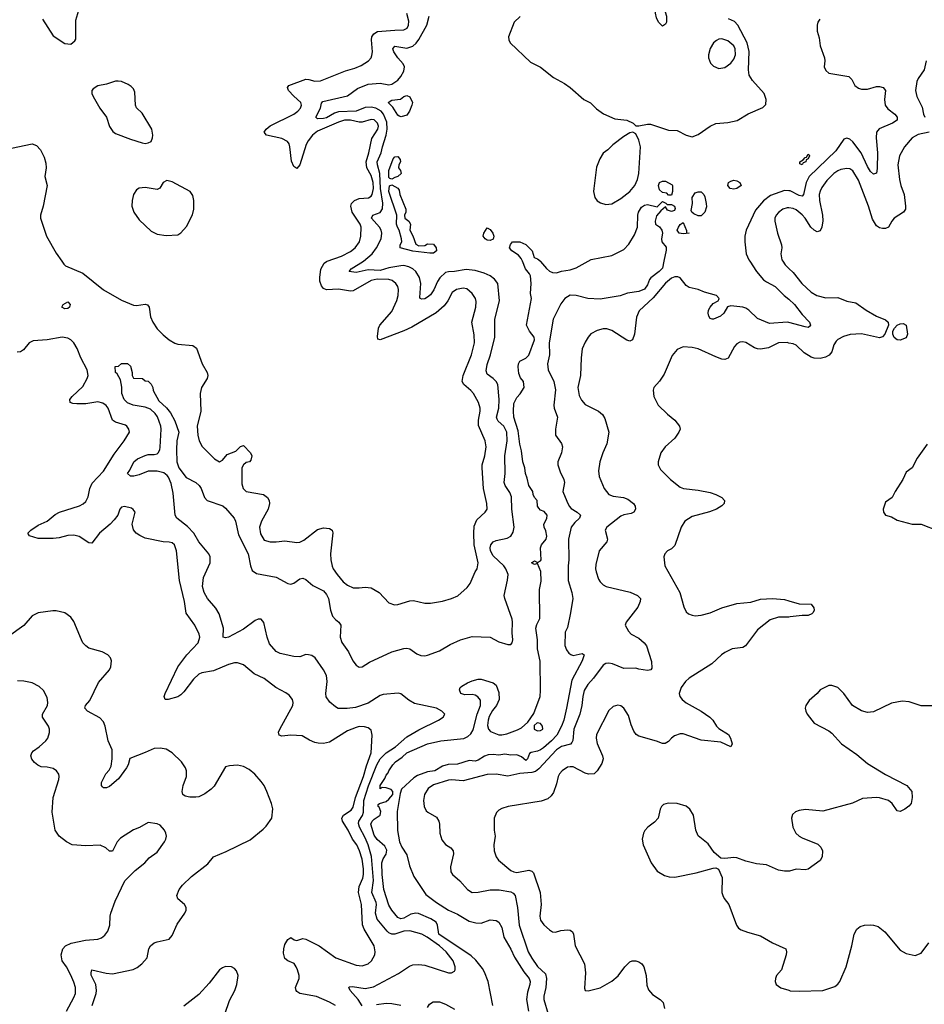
# Model space of a CAD drawing. Header units: inches. Extents: x 1839270 to 1929235, y 762242 to 910350.
# Tile 262 of 362: x 1874825 to 1880912, y 874997 to 881626. Entities that reach past the tile are written whole.
import ezdxf

# ---------------------------------------------------------------- set-up
doc = ezdxf.new("R2010")
doc.units = ezdxf.units.IN
doc.header["$MEASUREMENT"] = 0
for name, color, linetype in [('B8877', 7, 'Continuous'), ('B8878', 7, 'Continuous'), ('B8887', 7, 'Continuous'), ('B8888', 7, 'Continuous')]:
    doc.layers.add(name, color=color, linetype=linetype)

msp = doc.modelspace()

# ---------------------------------------------------------------- linework, layer by layer
at = {"layer": 'B8877', "color": 5}
for points, elevation in [([(1875108.2, 880000), (1875121.2, 879981.2), (1875134, 879970), (1875250, 879920.9), (1875390, 879806.7), (1875510, 879738.4), (1875590, 879705.2), (1875610, 879702), (1875670, 879710.3), (1875685.9, 879705.9), (1875696.5, 879690), (1875705.9, 879625.9), (1875720.2, 879590), (1875750, 879544.6), (1875790, 879504.6), (1875830.2, 879470.2), (1875870, 879447.6), (1875890, 879441.5), (1875990, 879431.8), (1876015.4, 879415.4), (1876052.3, 879310), (1876086.5, 879250), (1876091.5, 879230), (1876086.3, 879210), (1876049.2, 879150), (1876039.7, 879110), (1876043.2, 878990), (1876019.5, 878890), (1876023.6, 878830), (1876033.1, 878790), (1876052.4, 878752.4), (1876135.8, 878670), (1876170, 878650.3), (1876190, 878661.1), (1876220.7, 878699.3), (1876278.9, 878721.1), (1876310, 878753.6), (1876330, 878759.6), (1876378.2, 878710), (1876387.2, 878690), (1876380, 878660), (1876370.4, 878650), (1876350, 878644.1), (1876330.3, 878630), (1876320.7, 878610), (1876320.6, 878500.6), (1876327.7, 878470), (1876348.2, 878450), (1876464.9, 878430), (1876491.8, 878410), (1876504.6, 878390), (1876506.7, 878370), (1876497.7, 878330), (1876452.3, 878250), (1876438.8, 878210), (1876445.8, 878165.8), (1876470, 878122.6), (1876510, 878111.3), (1876550, 878110.2), (1876610, 878117.6), (1876690, 878106.9), (1876710, 878109.1), (1876737.6, 878122.4), (1876830, 878192.9), (1876870, 878206), (1876910, 878201.3), (1876927.7, 878190), (1876931.9, 878171.9), (1876915.4, 878030), (1876918.6, 877990), (1876928.2, 877948.2), (1876935.2, 877930), (1876962.2, 877890), (1877001.9, 877841.9), (1877030, 877819.6), (1877070, 877801.7), (1877110, 877800.8), (1877150, 877806.7), (1877190, 877801.5), (1877244.9, 877770), (1877310, 877700.5), (1877346.4, 877686.4), (1877370, 877688.4), (1877450, 877714.6), (1877475.8, 877715.8), (1877550, 877698.4), (1877590, 877697.6), (1877670, 877711.6), (1877730, 877729.2), (1877772.4, 877747.6), (1877836.5, 877803.5), (1877856, 877830), (1877890, 877908.2), (1877904, 877930), (1877910.8, 877970), (1877882.4, 878090), (1877880.2, 878170), (1877883.9, 878216.1), (1877900.4, 878259.6), (1877958, 878310), (1877969.8, 878330.2), (1877967.8, 878370), (1877945.8, 878470), (1877936.2, 878610), (1877936.8, 878630), (1877955, 878690), (1877963.5, 878750), (1877956.1, 878790), (1877913.1, 878893.1), (1877912, 878930), (1877923.9, 878990), (1877922.6, 879010), (1877911.5, 879050), (1877877.6, 879110), (1877861.6, 879130), (1877814, 879170), (1877803.1, 879190), (1877809.9, 879230.1), (1877866.1, 879370), (1877885.4, 879450), (1877884.1, 879504.1), (1877866.8, 879590), (1877895.1, 879690), (1877896, 879730), (1877891, 879750), (1877870, 879783), (1877833.4, 879813.4), (1877810, 879818.5), (1877763.8, 879810), (1877735.3, 879790), (1877705.4, 879734.6), (1877680.4, 879699.6), (1877627.5, 879652.5), (1877462.6, 879557.4), (1877410, 879531.6), (1877250, 879471.6), (1877236, 879476), (1877233.4, 879493.4), (1877240.2, 879550), (1877249, 879570), (1877330, 879661.5), (1877363.2, 879736.8), (1877372.3, 879770), (1877374.2, 879810), (1877368.5, 879830), (1877355.6, 879850), (1877332.4, 879870), (1877310, 879877.2), (1877230, 879878.7), (1877190, 879869.4), (1877070, 879801), (1877050, 879798.3), (1876970, 879811.8), (1876890, 879808.4), (1876870, 879816.5), (1876855.3, 879835.3), (1876845.7, 879865.7), (1876843.8, 879890), (1876852.4, 879947.6), (1876873.7, 879986.3), (1876890, 879998.5), (1876894.1, 880000)], 580), ([(1877130, 874986), (1877102.3, 875030), (1877048.3, 875090), (1877039.3, 875110), (1877045.3, 875114.7), (1877063.8, 875116.2), (1877150, 875103.1), (1877204.8, 875115.2), (1877374.4, 875205.6), (1877447.1, 875252.9), (1877470, 875261.8), (1877510, 875264.3), (1877550, 875260.2), (1877711.2, 875208.8), (1877731.1, 875208.9), (1877750, 875220.7), (1877755.6, 875230), (1877755.4, 875250), (1877740.8, 875290), (1877695.3, 875350), (1877650.4, 875390), (1877566.8, 875450), (1877530, 875468.7), (1877450, 875492.5), (1877410, 875489.9), (1877350, 875470.4), (1877330, 875469.3), (1877310, 875478.1), (1877297.7, 875490), (1877231.2, 875570), (1877219, 875610), (1877226.3, 875670), (1877223.6, 875683.6), (1877195.4, 875750), (1877205.1, 875830), (1877193, 875993), (1877169.7, 876070), (1877150, 876117.6), (1877110.6, 876190), (1877104.8, 876215.2), (1877106.7, 876230), (1877131.1, 876268.9), (1877138.4, 876290), (1877141.4, 876370), (1877171, 876469), (1877227.1, 876610), (1877250, 876650.6), (1877290, 876690.6), (1877353.6, 876730), (1877430, 876798.2), (1877510, 876844.2), (1877642.7, 876910), (1877674, 876930), (1877685.2, 876950), (1877666, 876970), (1877630, 876991.7), (1877482.4, 877022.4), (1877444.4, 877044.4), (1877390, 877087.8), (1877372.1, 877092.1), (1877270, 877083.1), (1877250, 877076.8), (1877170, 877024.7), (1877084, 876996), (1877029.4, 876989.4), (1876969.1, 876989.1), (1876950, 876999.8), (1876912.3, 877032.3), (1876888.3, 877068.3), (1876884.2, 877090), (1876894.6, 877170), (1876889, 877210), (1876870, 877248.2), (1876812.8, 877330), (1876790, 877345.1), (1876768.8, 877351.2), (1876750, 877351.3), (1876710, 877337.6), (1876670, 877338.3), (1876578.7, 877358.7), (1876551.5, 877371.5), (1876505.2, 877425.2), (1876490, 877469), (1876468.5, 877568.5), (1876450.7, 877590.7), (1876430, 877591), (1876410, 877581), (1876330, 877523.1), (1876230, 877469.7), (1876210, 877465.1), (1876195.3, 877470), (1876196.9, 877530), (1876166.5, 877626.5), (1876144.8, 877664.8), (1876089.7, 877730), (1876066.3, 877770), (1876054.3, 877810), (1876061.5, 877870), (1876106.2, 877970), (1876107.4, 878010), (1876096.8, 878030), (1876030.9, 878110), (1875996.2, 878170), (1875954.7, 878214.7), (1875882.3, 878270), (1875870.9, 878290), (1875858.9, 878438.9), (1875843.7, 878503.7), (1875825.5, 878545.5), (1875817.6, 878557.6), (1875795.1, 878575.1), (1875750, 878587.8), (1875690, 878585.7), (1875630, 878561.2), (1875593.4, 878553.4), (1875570, 878552.7), (1875549.5, 878570), (1875566.5, 878593.5), (1875592.3, 878650), (1875618, 878670), (1875670, 878693.2), (1875690, 878698), (1875730, 878698.3), (1875750, 878703.1), (1875757.6, 878710), (1875768.3, 878730), (1875771, 878749), (1875777.4, 878870), (1875775.4, 878890), (1875752.7, 878952.7), (1875735.8, 878975.8), (1875704.4, 879004.4), (1875670, 879017.4), (1875588.7, 879030), (1875550, 879047.6), (1875527.3, 879070), (1875512.7, 879110), (1875512.9, 879152.9), (1875502.7, 879202.7), (1875482, 879242), (1875469, 879251), (1875468, 879292), (1875490, 879294), (1875510, 879312), (1875550, 879311.3), (1875570, 879294), (1875582, 879250), (1875582, 879230), (1875590, 879214), (1875651.6, 879211.6), (1875670, 879194), (1875690, 879192), (1875710, 879172), (1875721, 879150), (1875724, 879130), (1875761.1, 879061.1), (1875813.3, 879013.3), (1875840.5, 878980.5), (1875870, 878925.3), (1875896.9, 878850), (1875883.2, 878790), (1875879.3, 878730), (1875882.6, 878650), (1875896, 878610), (1875944.7, 878544.7), (1876010, 878510.3), (1876033.7, 878490), (1876046, 878470), (1876067.7, 878410), (1876087.3, 878390), (1876192.3, 878352.3), (1876210, 878338), (1876268.5, 878270), (1876277.7, 878250), (1876298.3, 878158.3), (1876362.5, 878030), (1876377.7, 877950), (1876390, 877917.6), (1876418.8, 877898.8), (1876550, 877873.1), (1876630, 877830.3), (1876650, 877825.7), (1876670, 877833.7), (1876710, 877862), (1876730, 877867), (1876750, 877857.6), (1876797.3, 877817.3), (1876870, 877781.6), (1876890, 877757.2), (1876902.4, 877730), (1876915.7, 877650), (1876930, 877610.3), (1876950, 877587.1), (1876972.9, 877570), (1876985.8, 877550), (1876981.7, 877470), (1876992.9, 877432.9), (1877037.9, 877370), (1877066.3, 877310), (1877090, 877279.7), (1877110, 877266.4), (1877130, 877269.2), (1877178.9, 877301.1), (1877330, 877369.5), (1877410, 877393.8), (1877430, 877395.2), (1877450, 877390.2), (1877496.7, 877356.7), (1877524.6, 877344.6), (1877550, 877342.8), (1877570, 877346.9), (1877650, 877377.3), (1877721.2, 877418.8), (1877790, 877452), (1877870, 877474), (1877990, 877468.5), (1878050, 877438.4), (1878110, 877419.1), (1878130, 877420.7), (1878139.3, 877430), (1878143.7, 877450), (1878137.7, 877497.7), (1878141.4, 877570), (1878138.5, 877590), (1878088.5, 877728.5), (1878085.2, 877750), (1878107.4, 877852.6), (1878111.1, 877890), (1878097, 877930), (1878083.2, 877950), (1878010, 878015.8), (1877993.2, 878050), (1877990.7, 878070), (1877994.2, 878090), (1878010, 878110.3), (1878030, 878119.2), (1878105.2, 878134.8), (1878130, 878149.2), (1878145, 878175), (1878151.9, 878210), (1878135.7, 878330), (1878134.3, 878414.3), (1878123.4, 878443.4), (1878090.7, 878490), (1878085.7, 878510), (1878091.8, 878570), (1878089.9, 878690), (1878104.9, 878790), (1878102.8, 878850), (1878083.6, 878890), (1878044.2, 878924.2), (1878036.7, 878936.7), (1878034.2, 878950), (1878049, 879010), (1878051.7, 879068.3), (1878041.5, 879170), (1878030, 879190.8), (1878010.8, 879210.8), (1877970, 879239.7), (1877963.1, 879263.1), (1877970, 879306), (1877993.7, 879370), (1878021.2, 879490), (1878022.8, 879610), (1878052.8, 879732.8), (1878042.6, 879850), (1878020, 879880), (1877990, 879902.5), (1877950, 879920.8), (1877890, 879938.5), (1877830, 879943.6), (1877750, 879930.4), (1877710, 879929.3), (1877690, 879924.3), (1877652.2, 879887.8), (1877636.7, 879863.3), (1877612.5, 879807.5), (1877590, 879775), (1877570, 879758), (1877550, 879747.6), (1877530, 879743.8), (1877518.7, 879750), (1877516.9, 879756.9), (1877524.3, 879850), (1877514.9, 879890), (1877490, 879931), (1877469.3, 879949.3), (1877442.9, 879962.9), (1877410.4, 879970.4), (1877390, 879969.9), (1877310, 879954.9), (1877250, 879937.1), (1877170, 879941.4), (1877090, 879923.4), (1877042.7, 879930), (1877055.1, 879950), (1877138.5, 880000)], 560), ([(1878009.7, 874990), (1877976.8, 875150), (1877953.2, 875213.2), (1877938.7, 875238.7), (1877894.6, 875294.6), (1877862.8, 875322.8), (1877644.5, 875470), (1877637.2, 875530), (1877626.3, 875550), (1877592.4, 875572.4), (1877508.3, 875608.3), (1877490, 875609.8), (1877456.6, 875603.4), (1877410, 875577.4), (1877390, 875573.3), (1877370, 875582), (1877329.8, 875630), (1877310, 875663.6), (1877275.9, 875770), (1877263.1, 875870), (1877262.8, 875950), (1877270, 875977.1), (1877291.1, 876008.9), (1877295.2, 876035.2), (1877282.5, 876062.5), (1877230, 876106.2), (1877210, 876136.9), (1877188.7, 876210), (1877197.8, 876230), (1877210, 876242.8), (1877251.1, 876270), (1877256, 876296), (1877244.4, 876324.4), (1877237.2, 876330), (1877238, 876342), (1877246, 876350), (1877290, 876361.6), (1877310, 876378), (1877335.1, 876410), (1877335.3, 876430), (1877324, 876444), (1877290, 876455.3), (1877263.6, 876456.4), (1877250, 876448.7), (1877249.7, 876469.7), (1877281.5, 876518.5), (1877290, 876541), (1877304.8, 876555.2), (1877309.6, 876570), (1877335.1, 876610), (1877354.3, 876630), (1877398.8, 876661.2), (1877430, 876690.7), (1877569.5, 876750), (1877659, 876770), (1877812.9, 876787.1), (1877840.7, 876799.3), (1877861.7, 876818.3), (1877875.9, 876844.1), (1877903, 876950), (1877926.3, 877010), (1877925.8, 877045.8), (1877907.5, 877067.5), (1877890, 877077.7), (1877870, 877082.7), (1877820.7, 877080.7), (1877793.2, 877090), (1877784.7, 877115.3), (1877788.7, 877130), (1877800.1, 877139.9), (1877837.5, 877162.5), (1877870, 877174.8), (1877910, 877186), (1877930, 877186.8), (1878010, 877160.5), (1878030, 877144.9), (1878050, 877096), (1878051.4, 877050), (1878033.7, 877010), (1878005.7, 876974.3), (1877984.8, 876935.2), (1877976.8, 876910), (1877973.7, 876873.7), (1877979.6, 876850), (1877993.7, 876833.7), (1878050, 876812.3), (1878070, 876811.3), (1878102, 876818), (1878174.2, 876845.8), (1878200.6, 876859.4), (1878244, 876896), (1878285.5, 876954.5), (1878326.3, 877070), (1878329.9, 877110.1), (1878327.3, 877307.3), (1878308.9, 877391.1), (1878309.7, 877450), (1878298.4, 877530), (1878305.1, 877554.9), (1878324.7, 877595.3), (1878322, 877790), (1878333.1, 877846.9), (1878331.7, 877911.7), (1878310, 877966), (1878290, 877958), (1878269.2, 877970), (1878290, 877982), (1878310, 877971.3), (1878330, 877982), (1878333.2, 877990), (1878329.4, 878070.6), (1878336, 878090), (1878366.6, 878130), (1878372.3, 878150), (1878364.8, 878184.8), (1878353.2, 878210), (1878352.7, 878230), (1878371.4, 878268.6), (1878374, 878290), (1878354.3, 878314.3), (1878330, 878325.1), (1878317.2, 878337.2), (1878309.6, 878350), (1878306.6, 878390), (1878289.5, 878410), (1878279.5, 878430), (1878277, 878450), (1878249.9, 878489.9), (1878240.1, 878540.1), (1878228.9, 878570), (1878223.1, 878610), (1878209.9, 878649.9), (1878202.6, 878722.6), (1878190, 878769), (1878178.2, 878858.2), (1878149.8, 878950.2), (1878146.6, 878990), (1878150, 879042), (1878170, 879082), (1878193.6, 879106.4), (1878219, 879150), (1878214, 879190), (1878194.2, 879214.2), (1878183.3, 879243.3), (1878178, 879290), (1878180.7, 879310), (1878190, 879326.8), (1878231.7, 879348.3), (1878251.8, 879368.2), (1878289.5, 879470), (1878286.6, 879490), (1878254.5, 879530), (1878236.2, 879570), (1878269.2, 879749.2), (1878262.9, 879782.9), (1878266, 879850), (1878261.5, 879901.5), (1878256.2, 879916.2), (1878228.2, 879948.2), (1878207.3, 880000)], 540), ([(1879159.5, 880000), (1879150, 879953.2), (1879127.7, 879930), (1879070.9, 879889.1), (1879062.3, 879877.7), (1879050, 879840.7), (1879030, 879811.2), (1878990, 879795.8), (1878914.8, 879785.2), (1878866.5, 879766.5), (1878730, 879745.1), (1878648, 879750), (1878570, 879769.8), (1878530, 879771.9), (1878494, 879750), (1878466, 879714), (1878414, 879610), (1878388.1, 879451.9), (1878390.4, 879370), (1878376, 879310), (1878381, 879270), (1878419.5, 879190), (1878430, 879134), (1878418.8, 879030), (1878421, 879010), (1878442.8, 878950), (1878431.1, 878868.9), (1878431.3, 878830), (1878470, 878772), (1878477.3, 878750), (1878470.5, 878710), (1878446.8, 878650), (1878446.8, 878630), (1878462, 878582), (1878486, 878530), (1878490.3, 878510), (1878480.5, 878450), (1878505.5, 878385.5), (1878522.6, 878350), (1878535, 878335), (1878576.3, 878310), (1878599.3, 878290), (1878592.2, 878270), (1878559.5, 878240.5), (1878536, 878210), (1878517, 878130), (1878519.6, 877990), (1878514.9, 877950), (1878515.8, 877850), (1878540.3, 877770), (1878546.4, 877730), (1878532.3, 877632.3), (1878510, 877534), (1878496.3, 877503.7), (1878494, 877414), (1878503.2, 877383.2), (1878520.9, 877360.9), (1878533.3, 877353.3), (1878550, 877346.5), (1878610, 877358.9), (1878622.4, 877350), (1878608.9, 877310), (1878540.5, 877179.5), (1878505.4, 876990), (1878486, 876910), (1878470, 876869.7), (1878438.2, 876810), (1878402.7, 876770), (1878350, 876722.9), (1878330, 876711.2), (1878310, 876701.6), (1878266.5, 876693.5), (1878255.3, 876684.7), (1878241.6, 876650), (1878230, 876638.4), (1878202.4, 876662.4), (1878170, 876676.4), (1878130, 876674), (1878090, 876680.9), (1878050, 876675.6), (1878010, 876679.7), (1877977.5, 876677.5), (1877951.7, 876668.3), (1877910, 876641.1), (1877890, 876634), (1877850, 876638), (1877770, 876614.5), (1877708, 876612), (1877670, 876600.9), (1877618.8, 876570), (1877570, 876562), (1877501.4, 876538.6), (1877477.2, 876522.8), (1877394.7, 876445.3), (1877384.4, 876415.6), (1877365.4, 876294.6), (1877366.5, 876166.5), (1877380.9, 876090), (1877395.6, 876055.6), (1877430, 876004), (1877447, 875930), (1877477.1, 875857.1), (1877557.1, 875737.1), (1877630, 875682), (1877710, 875630.3), (1877770, 875604.2), (1877850, 875556.9), (1877894.9, 875545.1), (1877930, 875543.1), (1877990, 875565.5), (1878030, 875560.5), (1878050, 875550.5), (1878070, 875514), (1878083.1, 875450), (1878130, 875368.4), (1878154.3, 875314.3), (1878216.6, 875216.6), (1878252.4, 875170), (1878259.4, 875150), (1878257.3, 875130), (1878241.5, 875078.5), (1878236.1, 875030), (1878248.2, 874950)], 540), ([(1878328.8, 880000), (1878330, 879999), (1878370, 879950.2), (1878390, 879933.1), (1878410, 879923.7), (1878438, 879922), (1878470, 879934), (1878530, 879943.1), (1878570, 879956.5), (1878649.4, 880000)], 540), ([(1879737.9, 880000), (1879782.7, 879930), (1879830, 879875.5), (1879850, 879860.5), (1879909, 879830), (1879969.2, 879770), (1880000, 879743.7)], 560), ([(1879959.8, 880000), (1879975.1, 879975.1), (1880000, 879952.2)], 580), ([(1880000, 879587.9), (1879990, 879590.6), (1879870, 879579.9), (1879790, 879615.3), (1879730, 879671.1), (1879710, 879683.9), (1879690, 879691.2), (1879610, 879700.4), (1879586.9, 879693.1), (1879562, 879650), (1879539.5, 879630), (1879494, 879610), (1879484, 879610), (1879470, 879615.6), (1879461, 879630), (1879457.4, 879650), (1879460.5, 879670), (1879470, 879690.8), (1879490, 879714.8), (1879525.6, 879734.4), (1879530, 879742), (1879531.8, 879750), (1879514.5, 879770), (1879432, 879792), (1879390, 879809.6), (1879330, 879823), (1879310, 879837.6), (1879270, 879888), (1879254.2, 879894.2), (1879234.2, 879894.2), (1879210, 879886.1), (1879170, 879852.8), (1879087, 879753), (1878993.8, 879666.2), (1878975.8, 879624.2), (1878961.3, 879510), (1878948.6, 879471.4), (1878930, 879462.9), (1878910, 879467.8), (1878810, 879534.5), (1878775.8, 879544.2), (1878750, 879544.7), (1878710, 879533.6), (1878669.1, 879510.9), (1878650, 879489.4), (1878630, 879455.1), (1878610.3, 879410), (1878602, 879350), (1878598.8, 879230), (1878580.6, 879150), (1878590, 879096.3), (1878604.1, 879064.1), (1878630, 879035.6), (1878720.4, 878990), (1878747.2, 878967.2), (1878761.8, 878941.8), (1878789.2, 878850), (1878775.6, 878770), (1878749.3, 878710.7), (1878729.2, 878650), (1878720.2, 878590), (1878724.4, 878550), (1878758.5, 878470), (1878790, 878430.3), (1878817.3, 878417.3), (1878888.5, 878408.5), (1878917.7, 878397.7), (1878954, 878370), (1878967, 878350), (1878968.7, 878330), (1878956.4, 878310), (1878939.4, 878300.6), (1878890, 878292.2), (1878870, 878284), (1878775.8, 878210), (1878765.3, 878190), (1878780.3, 878130), (1878776.4, 878110), (1878724.9, 878050), (1878702, 877958), (1878699.6, 877930), (1878703.2, 877910), (1878719.5, 877859.5), (1878730, 877841.6), (1878750, 877822), (1878771.3, 877811.3), (1878933, 877773), (1878983, 877750), (1879001.6, 877730), (1879000.4, 877710), (1878983.8, 877670), (1878904.9, 877570), (1878899.1, 877550), (1878920.5, 877510), (1878940.5, 877490), (1878990, 877462), (1879026.4, 877430), (1879042, 877410), (1879075.3, 877304.7), (1879078.8, 877261.2), (1879070.9, 877249.1), (1879050, 877244), (1878990, 877253.2), (1878970, 877260.9), (1878890, 877257), (1878813.6, 877290), (1878790, 877293.8), (1878768.7, 877291.3), (1878750, 877279.7), (1878686.7, 877193.3), (1878648.6, 877150), (1878623.9, 877110), (1878613.2, 877070), (1878608.5, 877010), (1878592.9, 876950), (1878552.9, 876850), (1878546.4, 876773.6), (1878541, 876759), (1878531.3, 876748.7), (1878470, 876732.1), (1878436.8, 876710), (1878318.4, 876581.6), (1878295.4, 876564.6), (1878270, 876556.8), (1878190, 876551.7), (1878110, 876533.9), (1878030, 876547.5), (1877970, 876544), (1877810, 876502.1), (1877730, 876509.4), (1877710, 876506.3), (1877610, 876473.9), (1877573.1, 876450), (1877548.1, 876410), (1877542.4, 876370), (1877546.5, 876330), (1877560.4, 876300.4), (1877570.2, 876290.2), (1877630, 876256.4), (1877645.7, 876230), (1877650.3, 876210), (1877651.6, 876150), (1877664.9, 876104.9), (1877690, 876073.4), (1877726, 876050), (1877742, 876030), (1877743.6, 876010), (1877723, 875923), (1877726.7, 875890), (1877737.6, 875870), (1877787.5, 875827.5), (1877838.4, 875770), (1877870, 875748.8), (1877910, 875751.6), (1877990, 875767.3), (1878051.4, 875768.6), (1878130, 875754.8), (1878146.3, 875746.3), (1878158.7, 875730), (1878174.8, 875650), (1878185, 875530), (1878246, 875350), (1878270, 875307.7), (1878310, 875252.4), (1878362.2, 875202.2), (1878370.3, 875170.3), (1878366.1, 875110), (1878351.2, 875051.2), (1878351, 875030), (1878380.5, 874930)], 560), ([(1876949.1, 874989.1), (1876910, 875012.2), (1876821.6, 875050), (1876709.9, 875069.9), (1876690, 875082.3), (1876684.4, 875090), (1876681.8, 875110), (1876705, 875170), (1876705.3, 875190), (1876694.3, 875230), (1876686.5, 875250), (1876671.1, 875271.1), (1876629.4, 875289.4), (1876610, 875306.4), (1876600.5, 875340.5), (1876602, 875370), (1876610, 875398.7), (1876630, 875433.1), (1876650, 875446.7), (1876671.5, 875431.5), (1876690, 875426.5), (1876730, 875441.1), (1876750, 875436.5), (1876839.6, 875390), (1876953.4, 875310), (1877090, 875259.7), (1877130, 875255.5), (1877170, 875268.9), (1877192.4, 875290), (1877214.8, 875330), (1877218, 875350), (1877209.8, 875390), (1877143, 875503), (1877132.8, 875532.8), (1877124, 875670), (1877105.8, 875750), (1877110.4, 875790), (1877133.9, 875846.1), (1877138.9, 875870), (1877139, 875910), (1877130, 875973.3), (1877111.9, 876030), (1877092.8, 876070), (1877065, 876110), (1877035.6, 876170), (1876997, 876230), (1876993.3, 876250), (1877004.5, 876270), (1877054.7, 876305.3), (1877070, 876325.5), (1877083.6, 876390), (1877138.6, 876530), (1877158.2, 876601.8), (1877189.8, 876690), (1877196.8, 876810), (1877190, 876842.7), (1877170, 876858.7), (1877145.7, 876865.7), (1877110, 876866.9), (1877090, 876861.7), (1877030, 876838.7), (1876910, 876762.4), (1876870, 876753.6), (1876834.5, 876754.5), (1876810, 876760.8), (1876774.7, 876774.7), (1876724.8, 876804.8), (1876650, 876809.8), (1876590, 876801.5), (1876570, 876809.7), (1876567.4, 876830), (1876576.5, 876850), (1876662, 877010), (1876665.8, 877030), (1876661, 877050), (1876637.7, 877077.7), (1876614.8, 877094.8), (1876549.6, 877130), (1876470, 877190.8), (1876402.3, 877222.3), (1876330, 877282), (1876290, 877296.3), (1876270, 877295.8), (1876230, 877284.2), (1876130, 877241.6), (1876051.5, 877228.5), (1876030, 877219.3), (1875994.1, 877185.9), (1875930, 877100.5), (1875910, 877080.4), (1875890, 877066.6), (1875824.7, 877050), (1875805.1, 877050), (1875797.4, 877070), (1875804.7, 877090), (1875889.9, 877270), (1875949.9, 877350), (1876026.6, 877430), (1876036.2, 877470), (1876032.5, 877490), (1876004.4, 877550), (1875944.4, 877630), (1875934, 877710), (1875900.2, 877850), (1875880.3, 878050), (1875866, 878090), (1875850, 878104.7), (1875830, 878109.7), (1875790, 878110.9), (1875670, 878134.7), (1875632.6, 878152.6), (1875609.3, 878170), (1875591.5, 878191.5), (1875580.9, 878230), (1875602, 878310), (1875589.1, 878329.1), (1875576.5, 878336.5), (1875530, 878349), (1875510, 878344), (1875498.8, 878330), (1875484.9, 878290), (1875461.8, 878258.2), (1875434.4, 878230), (1875361.8, 878170), (1875310, 878103), (1875290, 878103.5), (1875225.8, 878145.8), (1875190, 878156), (1875150, 878153.6), (1875090, 878138), (1875050, 878132.9), (1874950, 878133.5), (1874891.5, 878151.5), (1874880.9, 878170), (1874900.7, 878190), (1874950, 878224.2), (1875010, 878250.6), (1875064.1, 878295.9), (1875092.7, 878310), (1875227, 878353), (1875253.1, 878366.9), (1875270, 878383.2), (1875285.2, 878414.8), (1875297.7, 878470), (1875313.8, 878506.2), (1875390, 878586.4), (1875459.8, 878700.2), (1875528.7, 878790), (1875563.1, 878850), (1875560.5, 878870), (1875546, 878890), (1875536.1, 878896.1), (1875470, 878916.8), (1875450, 878929.8), (1875420.7, 879010), (1875408, 879028), (1875384.4, 879044.4), (1875350, 879052.7), (1875270, 879041.1), (1875210, 879040.2), (1875182.9, 879042.9), (1875165.6, 879050), (1875163.1, 879070), (1875177.8, 879090), (1875250, 879156.9), (1875279.8, 879210), (1875285.7, 879230), (1875280.2, 879270), (1875236.5, 879350), (1875213, 879413), (1875190, 879449.8), (1875170, 879470.8), (1875150, 879481.6), (1875110, 879489.1), (1875010, 879470.8), (1874916.7, 879463.3), (1874889.1, 879450.9), (1874850, 879404.2), (1874830, 879389.7), (1874808, 879388)], 580), ([(1880000, 879449.6), (1879988, 879452), (1879930, 879449.7), (1879862.3, 879417.7), (1879810, 879407.9), (1879790, 879409.8), (1879770, 879418), (1879710, 879452.8), (1879690, 879457.4), (1879670, 879454.7), (1879650, 879445.1), (1879633.7, 879426.3), (1879592.5, 879347.5), (1879570, 879338.9), (1879550, 879340.4), (1879510, 879356), (1879390, 879409.7), (1879350, 879419.6), (1879290, 879422.9), (1879250, 879406.6), (1879214.6, 879365.4), (1879160.9, 879239.1), (1879130, 879193.2), (1879091.3, 879150), (1879087.1, 879132.9), (1879090.8, 879090), (1879120.5, 879030), (1879183, 878970), (1879233, 878930), (1879264.9, 878890), (1879268, 878870), (1879260.4, 878850), (1879232.4, 878810), (1879168.4, 878750), (1879138.4, 878710), (1879120.7, 878650), (1879120.7, 878630), (1879137.5, 878597.5), (1879204.9, 878530), (1879270, 878478.3), (1879291.3, 878470), (1879390, 878459.7), (1879470, 878442.8), (1879510, 878430.2), (1879550, 878410.3), (1879568.2, 878390), (1879564.4, 878370), (1879550, 878354), (1879513.4, 878330), (1879467.1, 878312.9), (1879350, 878281.6), (1879300.9, 878250), (1879274.7, 878210), (1879232.9, 878087.1), (1879210, 878064.5), (1879182.8, 878050), (1879164.9, 878030), (1879159.3, 878010), (1879166.7, 877950), (1879265.8, 877770), (1879293.6, 877673.6), (1879310, 877640.7), (1879326.1, 877626.1), (1879350, 877617.6), (1879370, 877613.7), (1879410, 877616.5), (1879470, 877632.9), (1879550, 877666.7), (1879650, 877695.5), (1879745.5, 877705.5), (1879810, 877725.6), (1879890, 877730.2), (1879970, 877722.2), (1880000, 877713.3)], 580), ([(1875312, 874990), (1875339.6, 875070), (1875342.2, 875090), (1875336.8, 875130), (1875307, 875193), (1875305.1, 875210), (1875309.8, 875230.2), (1875406.5, 875206.5), (1875450, 875201.8), (1875587.6, 875232.4), (1875614.5, 875245.5), (1875646.6, 875270), (1875682, 875310), (1875694.3, 875370), (1875704.2, 875390), (1875729.4, 875410), (1875750, 875418.7), (1875830, 875434.8), (1875850, 875461), (1875884.2, 875535.8), (1875937.2, 875610), (1875945.2, 875630), (1875945.2, 875650), (1875933.2, 875670), (1875888.3, 875708.3), (1875883, 875730), (1875899.1, 875770), (1875921, 875799), (1875982.1, 875857.9), (1876090, 875942), (1876130, 875989.2), (1876214.9, 876025.1), (1876374.9, 876105.1), (1876462.8, 876177.2), (1876483.2, 876196.8), (1876520.7, 876250), (1876527.6, 876312.4), (1876519.7, 876350), (1876487.9, 876430), (1876469.8, 876470), (1876450, 876498.3), (1876407.6, 876547.6), (1876370, 876578.5), (1876330, 876598), (1876290, 876606.6), (1876236.8, 876603.2), (1876210, 876595.3), (1876134.1, 876465.9), (1876114.6, 876445.4), (1876070, 876415), (1876030, 876394.8), (1876010, 876390.8), (1875970, 876390.9), (1875937.5, 876397.5), (1875923.5, 876410), (1875918, 876430), (1875924.5, 876470), (1875947.2, 876530), (1875946.6, 876570), (1875941.5, 876590), (1875913.8, 876630), (1875850, 876690.8), (1875810, 876714.2), (1875770, 876722), (1875730, 876720.3), (1875670, 876692.3), (1875567, 876653), (1875554.4, 876610), (1875543.8, 876590), (1875490, 876515.1), (1875430, 876464), (1875410, 876454), (1875390, 876455.3), (1875382, 876462), (1875375.3, 876470), (1875375.3, 876490), (1875405.2, 876550), (1875427, 876573), (1875439.6, 876600.4), (1875447, 876650), (1875447.8, 876710), (1875420.9, 876770), (1875400.7, 876870), (1875390, 876899.6), (1875365.2, 876925.2), (1875282, 876970), (1875263.6, 876990), (1875268, 877010), (1875297.3, 877042.7), (1875356.2, 877163.8), (1875429.6, 877250), (1875439.5, 877270), (1875442.7, 877310), (1875436, 877330), (1875417.2, 877350), (1875379, 877370), (1875290, 877396), (1875269.7, 877410), (1875251.1, 877430), (1875240.4, 877450), (1875190, 877574.5), (1875170, 877602.9), (1875130, 877631.8), (1875070, 877647.3), (1875047.2, 877647.2), (1874950, 877631.8), (1874910, 877612), (1874853.4, 877546.6), (1874750, 877473.3)], 620), ([(1880000, 877604.8), (1879930, 877603.1), (1879875.2, 877584.8), (1879790, 877519.2), (1879708.8, 877411.2), (1879690, 877399.8), (1879619.1, 877390), (1879570, 877365.3), (1879547.4, 877350), (1879483.1, 877290), (1879330, 877192.9), (1879305.8, 877170), (1879275.2, 877130), (1879262.7, 877090), (1879266.8, 877070), (1879281.6, 877050), (1879310, 877027.4), (1879411.3, 876970), (1879469.1, 876930), (1879489.2, 876910), (1879514.2, 876870), (1879530, 876853.4), (1879593.2, 876813.2), (1879607.2, 876790), (1879619.3, 876750), (1879611, 876730), (1879543, 876763), (1879410, 876775.2), (1879290, 876818), (1879270, 876818.5), (1879230, 876804), (1879210, 876789.7), (1879190, 876766.6), (1879167.9, 876752.1), (1879150, 876753.5), (1879109.9, 876769.9), (1878990, 876803.2), (1878973.1, 876813.1), (1878956.3, 876836.3), (1878938.5, 876878.5), (1878920.9, 876940.9), (1878890.6, 876990.6), (1878870, 877006.3), (1878850, 877011.3), (1878817.4, 877002.6), (1878790, 876976), (1878705.3, 876814.7), (1878702.9, 876790), (1878710, 876754), (1878746.4, 876670), (1878750.2, 876650), (1878742, 876618), (1878710, 876569.6), (1878690, 876549.7), (1878653.4, 876546.6), (1878630, 876553.5), (1878550, 876595), (1878530, 876597.1), (1878510, 876592.9), (1878475.8, 876570), (1878457.6, 876550), (1878447.2, 876530), (1878437.7, 876482.3), (1878415.8, 876424.2), (1878400.3, 876399.7), (1878379.3, 876380.7), (1878334.3, 876365.7), (1878111.3, 876328.7), (1878070, 876315.8), (1878050, 876304.2), (1878032.5, 876287.5), (1878018, 876250), (1878018.7, 876170), (1878024.2, 876130), (1878016, 876070), (1878018.3, 876030), (1878031.8, 875990), (1878047.6, 875967.6), (1878130, 875898.2), (1878150, 875888.6), (1878170, 875885.4), (1878250, 875899.3), (1878270, 875893.4), (1878281.7, 875881.7), (1878326.3, 875750), (1878334.9, 875670), (1878324, 875590), (1878330, 875564), (1878352.4, 875532.4), (1878390, 875498), (1878410, 875486), (1878430, 875482), (1878466.1, 875493.9), (1878510, 875499.1), (1878530, 875495.3), (1878544.5, 875484.5), (1878551.3, 875470), (1878562, 875390), (1878626, 875270), (1878631.6, 875210), (1878626, 875106), (1878630.8, 875090.8), (1878650, 875087.7), (1878730, 875108.4), (1878810, 875153.5), (1878851.9, 875188.1), (1878895.8, 875250), (1878930, 875282.8), (1878945.1, 875290), (1878970, 875290.6), (1878990, 875282), (1879010.2, 875270), (1879024.9, 875250), (1879040.2, 875190), (1879045.9, 875125.9), (1879055.5, 875095.5), (1879083.1, 875063.1), (1879135.5, 875030), (1879155.5, 875010), (1879164.4, 874970)], 580), ([(1875139.2, 874950), (1875190, 875042), (1875199.8, 875070), (1875200.3, 875110), (1875190, 875147), (1875170, 875192.8), (1875139.8, 875250), (1875110.9, 875290), (1875103.5, 875330), (1875115.8, 875370), (1875133.3, 875390), (1875171.9, 875408.1), (1875268.1, 875428.1), (1875350, 875435.3), (1875376, 875444), (1875398.2, 875461.8), (1875418.9, 875490), (1875432.8, 875530), (1875433.3, 875590), (1875437.6, 875610), (1875468.1, 875691.9), (1875531.9, 875828.1), (1875601.4, 875898.6), (1875666.6, 875950), (1875697.1, 875982.9), (1875750, 876020.7), (1875799.5, 876090), (1875809.4, 876110), (1875812.3, 876130), (1875809.4, 876150), (1875799.5, 876170), (1875770, 876202.9), (1875750, 876213), (1875690, 876220.9), (1875632.1, 876187.9), (1875590, 876171.6), (1875503.8, 876116.2), (1875481.3, 876090), (1875450, 876028), (1875430, 876028.7), (1875404, 876050), (1875367.5, 876067.5), (1875270, 876063.1), (1875179.3, 876070), (1875140.7, 876090), (1875091.8, 876130), (1875062.9, 876170), (1875043.5, 876290), (1875049.7, 876390), (1875089.6, 876510), (1875091.6, 876530), (1875087.5, 876547.5), (1875073.2, 876570), (1875050, 876583.7), (1875010, 876594), (1874970, 876597), (1874946.2, 876606.2), (1874924.7, 876624.7), (1874907.9, 876647.9), (1874900.9, 876670), (1874906, 876690), (1874917.2, 876702.8), (1874957.2, 876730), (1875000.9, 876770), (1875014, 876790), (1875026.3, 876826.3), (1875025.1, 876850), (1875018.4, 876870), (1874978.4, 876930), (1874977.6, 876950), (1875012.1, 877007.9), (1875015.6, 877030), (1875010, 877062), (1874986, 877110), (1874956.6, 877136.6), (1874910, 877162), (1874853, 877173), (1874810, 877174.7)], 640), ([(1880000, 875894.2), (1879970, 875892.9), (1879930, 875900.3), (1879850, 875935.3), (1879782.5, 875942.5), (1879710, 875960.9), (1879650, 875983.7), (1879630, 875986), (1879570, 875979), (1879542, 875982), (1879498.9, 876018.9), (1879457.1, 876077.1), (1879391.2, 876131.2), (1879375.1, 876170), (1879358.7, 876270), (1879334, 876310), (1879310, 876331.5), (1879250, 876349.6), (1879188.7, 876351.3), (1879158, 876342), (1879142.8, 876330), (1879134, 876310), (1879122, 876250), (1879096.5, 876223.5), (1879050.7, 876190), (1879031.9, 876168.1), (1879022.4, 876150), (1879012.4, 876110), (1879020.4, 876070), (1879073, 875950), (1879114.2, 875894.2), (1879163.7, 875863.7), (1879195.8, 875855.8), (1879233.7, 875853.7), (1879377.3, 875882.7), (1879490, 875914.8), (1879510, 875916), (1879526.4, 875906.4), (1879550.6, 875850), (1879550.5, 875750.5), (1879556.3, 875730), (1879564.9, 875710), (1879597.6, 875670), (1879647, 875530), (1879660.5, 875510), (1879678.5, 875498.6), (1879722.2, 875482.2), (1879810, 875457.3), (1879890, 875412), (1879979.1, 875370), (1879985.5, 875350), (1879982.4, 875330), (1879951.7, 875228.3), (1879918, 875190), (1879910.5, 875170), (1879908, 875150), (1879914.8, 875130), (1879947, 875107), (1880000, 875091.4)], 620), ([(1876206, 874930), (1876236.7, 875023.3), (1876272.5, 875090), (1876287, 875130), (1876294.8, 875190), (1876283.4, 875223.4), (1876270, 875238), (1876249.2, 875250), (1876210, 875252.2), (1876190, 875243.8), (1876170, 875228.5), (1876099.8, 875140.2), (1876030, 875064), (1875930, 874984)], 620), ([(1877570, 874976), (1877582.6, 874997.4), (1877606.5, 875013.5), (1877650, 875013.4), (1877690, 874997.4), (1877750, 874964)], 540), ([(1877389.5, 874990), (1877330, 875001.1), (1877290, 875003.2), (1877226.6, 874993.4)], 560)]:
    msp.add_lwpolyline(points, dxfattribs=dict(at, elevation=elevation))
for points, elevation in [([(1875130, 879680.7), (1875108.7, 879690), (1875117.2, 879710), (1875150, 879726.8), (1875164, 879710), (1875160.7, 879690), (1875150, 879682.9)], 560), ([(1878307.9, 876892.1), (1878285.7, 876874.3), (1878287, 876850), (1878310, 876838), (1878330, 876840.2), (1878344.7, 876850), (1878343.5, 876870), (1878330, 876887.6)], 540)]:
    msp.add_lwpolyline(points, close=True, dxfattribs=dict(at, elevation=elevation))
at = {"layer": 'B8878', "color": 5}
for points, elevation in [([(1879150, 881584), (1879122.7, 881610), (1879110, 881638), (1879102.9, 881670), (1879107.3, 881730), (1879130, 881754), (1879150, 881738), (1879177.1, 881650), (1879177.3, 881610), (1879170, 881595.3)], 560), ([(1879550, 881498), (1879530, 881495.1), (1879512.8, 881487.2), (1879493, 881470), (1879470, 881432.7), (1879458.9, 881390), (1879459.6, 881370), (1879472.7, 881332.7), (1879492.7, 881312.7), (1879530, 881298.7), (1879570, 881305.7), (1879610, 881334.9), (1879630, 881361.3), (1879641.6, 881390), (1879639.8, 881430), (1879629.7, 881450), (1879590, 881484.7)], 580), ([(1875486.9, 881213.1), (1875470, 881211.6), (1875410, 881191.6), (1875350, 881181.2), (1875319.8, 881160.2), (1875311, 881149), (1875310.8, 881130), (1875319.1, 881110), (1875363.7, 881030), (1875408.8, 880970), (1875430, 880906.8), (1875452.8, 880872.8), (1875470, 880861.3), (1875570, 880822.4), (1875650, 880798), (1875670, 880793.4), (1875690, 880796.3), (1875710, 880807.3), (1875719.5, 880830), (1875720.7, 880850), (1875713.6, 880890), (1875650, 880997.2), (1875610, 881033.2), (1875604, 881050), (1875599, 881139), (1875590, 881160.9), (1875576.3, 881176.3), (1875556, 881190), (1875510, 881209.7)], 620), ([(1877392.9, 880972.9), (1877378, 880978), (1877370, 880984), (1877336.5, 881036.5), (1877303.7, 881070), (1877330, 881083.7), (1877388, 881092), (1877410, 881108.7), (1877430, 881117), (1877450, 881108.2), (1877467.4, 881070), (1877464.6, 881050), (1877448.5, 881010), (1877430, 880984.5)], 540), ([(1878950, 880868.7), (1878930, 880864), (1878890, 880839.3), (1878816.2, 880783.8), (1878783, 880750), (1878751.3, 880728.7), (1878728.8, 880690), (1878705.4, 880634.6), (1878687.1, 880490), (1878686.4, 880470), (1878695.6, 880430), (1878710, 880406.4), (1878732.8, 880392.8), (1878770, 880382.6), (1878810, 880387.7), (1878870, 880422.6), (1878930, 880469.4), (1878964.5, 880510), (1878982, 880550), (1878991, 880590), (1879002.3, 880770), (1878990, 880815.3), (1878970, 880858)], 560), ([(1877330, 880553.3), (1877316.6, 880556.6), (1877310, 880564), (1877310, 880611.3), (1877337.4, 880690), (1877350, 880702.6), (1877370, 880705.3), (1877385.1, 880685.1), (1877387.4, 880670), (1877375.8, 880650), (1877374.4, 880630), (1877386.7, 880610), (1877392, 880590), (1877370, 880571.1), (1877350, 880563.1)], 540), ([(1875816, 880544), (1875790.6, 880529.4), (1875767.3, 880492.7), (1875750, 880482.7), (1875670, 880495.6), (1875630, 880491.8), (1875610, 880480.9), (1875590, 880448.7), (1875581.1, 880410), (1875579.5, 880370), (1875593.7, 880330), (1875630, 880278), (1875710, 880203), (1875750, 880182.4), (1875810, 880173.7), (1875890, 880178.4), (1875910, 880190.6), (1875946.5, 880233.5), (1875987.8, 880312.2), (1875996.2, 880350), (1875996.2, 880410), (1875990, 880442), (1875973.2, 880470), (1875850, 880535.1)], 620), ([(1877510, 880103.8), (1877550, 880107), (1877570, 880118), (1877610, 880114), (1877628.2, 880090), (1877630, 880069.5), (1877610, 880055.1), (1877584.9, 880055.1), (1877470, 880067), (1877385.1, 880090), (1877386.2, 880110), (1877395.3, 880130), (1877394.5, 880150), (1877379.2, 880210), (1877366.8, 880230), (1877361, 880250), (1877362.5, 880310), (1877309.1, 880470), (1877313.1, 880506.9), (1877330, 880514.4), (1877370, 880491.8), (1877377.6, 880477.6), (1877382.3, 880450), (1877423.2, 880350), (1877423.2, 880330), (1877414.9, 880310), (1877417, 880290), (1877443.7, 880270), (1877455.3, 880250), (1877450.4, 880210), (1877471.4, 880171.4), (1877490, 880116)], 540), ([(1879190, 880446), (1879179, 880459), (1879150, 880462), (1879130, 880482), (1879122.7, 880510), (1879130, 880531), (1879150, 880538.8), (1879170, 880538.8), (1879214.4, 880514.4), (1879218, 880510), (1879218, 880470), (1879210, 880446)], 540), ([(1879630, 880486.2), (1879606.6, 880490), (1879589.4, 880510), (1879595.1, 880530), (1879610, 880540.4), (1879630, 880545.7), (1879650, 880541.7), (1879671.3, 880530), (1879680.5, 880510), (1879650, 880489.8)], 540), ([(1879390, 880305.1), (1879360.1, 880320.1), (1879348.7, 880330), (1879342.9, 880342.9), (1879351.6, 880390), (1879349.6, 880430), (1879370, 880460.4), (1879390, 880468.4), (1879410, 880467.7), (1879427.7, 880450), (1879434.9, 880434.9), (1879443.8, 880390), (1879445.5, 880365.5), (1879435.3, 880330), (1879410, 880306.3)], 540), ([(1879290, 880184.5), (1879262, 880190), (1879249.6, 880209.6), (1879257, 880230), (1879270, 880247.3), (1879290, 880262), (1879312, 880208), (1879312, 880192), (1879330, 880189.2)], 540), ([(1877990, 880140.5), (1877970, 880141.6), (1877956, 880150), (1877944, 880170), (1877949.2, 880190), (1877970, 880226), (1877990, 880213), (1878007.7, 880190), (1878015.5, 880170), (1878010, 880149.5)], 540)]:
    msp.add_lwpolyline(points, close=True, dxfattribs=dict(at, elevation=elevation))
for points, elevation in [([(1874979.5, 881630), (1875050, 881517.3), (1875130, 881466), (1875170, 881462), (1875196.5, 881483.5), (1875204, 881496), (1875203.3, 881623.3), (1875222.7, 881690)], 620), ([(1876894.1, 880000), (1876990, 880034.8), (1877050, 880065), (1877082.8, 880090), (1877110.7, 880130), (1877121, 880170), (1877122.3, 880230), (1877115.6, 880250), (1877061.6, 880330), (1877052.5, 880370), (1877057.2, 880390), (1877076.9, 880410), (1877110, 880421.9), (1877172.4, 880427.6), (1877190, 880437.6), (1877196.2, 880450), (1877205, 880490), (1877202.9, 880530), (1877190, 880576.8), (1877161.6, 880630), (1877156.4, 880670), (1877175.4, 880730), (1877194.4, 880825.6), (1877235.4, 880890), (1877239.6, 880910), (1877233.2, 880930), (1877210, 880951.2), (1877190, 880954), (1877130, 880936.3), (1877110, 880936.4), (1877050, 880950.2), (1877010, 880949.9), (1876970, 880937), (1876830, 880876.4), (1876794.7, 880850), (1876765.4, 880810), (1876753.8, 880786.2), (1876710, 880649.4), (1876690, 880624.5), (1876670, 880637), (1876653.7, 880673.7), (1876643.7, 880770), (1876638, 880790), (1876626.7, 880806.7), (1876590, 880825.7), (1876486, 880850), (1876469.8, 880870), (1876483.5, 880890), (1876510, 880911.6), (1876669.8, 880990), (1876696.5, 881010), (1876713.7, 881030), (1876720.7, 881050), (1876716.2, 881070), (1876670, 881110.6), (1876634.2, 881150), (1876626.2, 881170), (1876636.6, 881183.4), (1876750, 881225), (1876770, 881224.5), (1876810, 881213.2), (1876850, 881214.2), (1877018.1, 881281.9), (1877080.5, 881299.5), (1877122.8, 881317.2), (1877171.6, 881350), (1877189.6, 881370), (1877195.6, 881384.4), (1877198.5, 881410), (1877192, 881490), (1877195.4, 881510), (1877208.2, 881531.8), (1877233.7, 881546.3), (1877350, 881556.8), (1877410, 881557.3), (1877432.4, 881570), (1877442.3, 881590), (1877443.8, 881616.2), (1877430, 881669.3)], 580), ([(1877138.5, 880000), (1877139.4, 880000.6), (1877196.8, 880050), (1877226.4, 880090), (1877256.8, 880150), (1877262, 880190), (1877257.2, 880210), (1877246.4, 880230), (1877192.2, 880290), (1877201.1, 880310), (1877251, 880329), (1877267.3, 880352.7), (1877269.2, 880390.8), (1877251.8, 880490), (1877248.7, 880590), (1877232.2, 880650), (1877231, 880670), (1877258.3, 880730), (1877266.1, 880770), (1877291.8, 880848.2), (1877298.7, 880890), (1877296.3, 880936.3), (1877273.2, 880990), (1877257.3, 881010), (1877221.4, 881030), (1877190, 881038.3), (1877150, 881035.2), (1877090, 881011), (1876970, 881005.6), (1876942.7, 880997.3), (1876890, 880966.4), (1876870, 880962.2), (1876830, 880959.1), (1876817.4, 880970), (1876848.4, 881030), (1876854.9, 881065.1), (1876864.5, 881075.5), (1877030, 881114.2), (1877097.7, 881162.3), (1877170, 881191.8), (1877250, 881198.6), (1877310, 881188.1), (1877330, 881192.4), (1877370, 881219.5), (1877390, 881243.5), (1877410, 881280.8), (1877414.4, 881310), (1877404.7, 881330), (1877370, 881369.9), (1877343.2, 881410), (1877335.8, 881430), (1877350, 881447.7), (1877430, 881434.2), (1877470, 881447.8), (1877492.3, 881467.7), (1877510, 881492.3), (1877563.5, 881590), (1877579.3, 881650)], 560), ([(1878192.7, 881647.3), (1878152.7, 881610), (1878114.8, 881510), (1878116, 881490), (1878126, 881470), (1878261.4, 881341.4), (1878330, 881306), (1878416.7, 881236.7), (1878490, 881197.4), (1878530, 881170.3), (1878621.3, 881090), (1878666.5, 881066.5), (1878705.8, 881025.8), (1878753.1, 880993.1), (1878830, 880959.1), (1878910.4, 880950.4), (1878952, 880930), (1878970, 880912), (1878990, 880911.3), (1879050, 880924), (1879070, 880923), (1879190, 880883), (1879250, 880880.7), (1879310, 880848), (1879350, 880838), (1879390, 880852.7), (1879470, 880910.4), (1879510, 880928.5), (1879590, 880935.3), (1879652.3, 880947.7), (1879727.5, 880992.5), (1879825.4, 881034.6), (1879844.7, 881055.3), (1879847.1, 881090), (1879833.8, 881130), (1879756.7, 881216.7), (1879733.8, 881253.8), (1879729.1, 881289.1), (1879733.3, 881413.3), (1879720.5, 881470), (1879658.1, 881590), (1879633.6, 881613.6), (1879593.2, 881633.2)], 560), ([(1874770, 880761.7), (1874910, 880790.3), (1874939.3, 880779.3), (1874965.3, 880750), (1874990, 880700.7), (1875000, 880660), (1875003.2, 880630), (1874995.3, 880570), (1875010.8, 880510), (1874983.7, 880370), (1874964.1, 880310), (1874964.1, 880290), (1875006.4, 880170), (1875070, 880055.3), (1875108.2, 880000)], 580), ([(1880000, 880474.4), (1879970, 880477.5), (1879877.4, 880442.6), (1879830, 880406.8), (1879775.8, 880344.2), (1879714.2, 880210), (1879703.2, 880170), (1879703.2, 880130), (1879712.7, 880050), (1879731.5, 880010), (1879737.9, 880000)], 560), ([(1878649.4, 880000), (1878670, 880011.3), (1878810, 880038), (1878890, 880079.3), (1878924.8, 880115.2), (1878962.6, 880177.4), (1878982.4, 880230), (1878983.9, 880310), (1878988.7, 880330), (1879010, 880364.9), (1879030, 880378.5), (1879050, 880381.5), (1879114, 880366), (1879150, 880402), (1879172, 880392), (1879182, 880382), (1879210, 880382), (1879230, 880371.3), (1879234.4, 880354.4), (1879230, 880342), (1879210, 880335.3), (1879184.7, 880344.7), (1879170, 880366), (1879139.6, 880340.4), (1879110, 880306), (1879101, 880270), (1879102, 880250), (1879130, 880232), (1879146, 880210), (1879150.8, 880190), (1879142.8, 880150), (1879146, 880130), (1879174, 880094), (1879174.8, 880074.8), (1879159.5, 880000)], 540), ([(1880000, 880359.2), (1879990, 880360.3), (1879960.4, 880350), (1879930, 880328), (1879914.6, 880310), (1879905.5, 880290), (1879905.2, 880270), (1879923.1, 880190), (1879952, 880110), (1879953.7, 880090), (1879947.4, 880050), (1879953.7, 880010), (1879959.8, 880000)], 580), ([(1878207.3, 880000), (1878199.5, 880019.5), (1878180.9, 880040.9), (1878136, 880070), (1878121.2, 880090), (1878127.2, 880112.8), (1878142, 880130), (1878190, 880131.8), (1878230, 880112.5), (1878273.9, 880070), (1878286, 880026), (1878310, 880015.6), (1878328.8, 880000)], 540)]:
    msp.add_lwpolyline(points, dxfattribs=dict(at, elevation=elevation))
at = {"layer": 'B8887', "color": 5}
for points, elevation in [([(1880000, 879952.2), (1880030, 879924.6), (1880087.9, 879850), (1880150, 879791.4), (1880188.9, 879768.9), (1880250, 879753.5), (1880330, 879755.5), (1880390, 879731.1), (1880450, 879719), (1880521.3, 879670), (1880590.2, 879630), (1880650, 879605.4), (1880669.1, 879590), (1880670.4, 879570), (1880646.2, 879510), (1880630, 879491.6), (1880610, 879483.8), (1880490, 879511.4), (1880413.9, 879506.1), (1880367.6, 879492.4), (1880330, 879473.8), (1880317.9, 879462.1), (1880303.7, 879436.3), (1880288.8, 879390), (1880271.3, 879368.7), (1880246, 879354), (1880210, 879345.8), (1880170, 879348.6), (1880150, 879355), (1880103.9, 879383.9), (1880050, 879434.6), (1880030, 879443.5), (1880000, 879449.6)], 580), ([(1880000, 879743.7), (1880039.4, 879710), (1880090, 879641.7), (1880139.1, 879590), (1880144.9, 879570), (1880138.7, 879561.3), (1880130, 879555.1), (1880110, 879558), (1880000, 879587.9)], 560), ([(1880930, 878769), (1880864.8, 878675.2), (1880830.8, 878610), (1880790, 878579), (1880768.3, 878531.7), (1880714.8, 878450), (1880696, 878410), (1880650, 878378), (1880634.8, 878330), (1880637.3, 878310), (1880650, 878291), (1880690, 878278.8), (1880730, 878257.3), (1880830, 878230.6), (1880890, 878230.6), (1881003.9, 878183.9)], 620), ([(1880000, 877713.3), (1880070, 877692.6), (1880150.3, 877690.3), (1880167.5, 877667.5), (1880170.7, 877650), (1880164.9, 877635.1), (1880154.9, 877625.1), (1880130, 877614), (1880090, 877615.8), (1880010, 877605), (1880000, 877604.8)], 580), ([(1881010, 877006.8), (1880890, 877006.9), (1880810, 877032.6), (1880762.9, 877037.1), (1880690, 877024), (1880570, 876966.3), (1880530, 876962), (1880490, 876973.3), (1880429.7, 877009.7), (1880370, 877089.4), (1880330, 877129.4), (1880290, 877143.7), (1880270, 877142.7), (1880210, 877114), (1880191, 877090), (1880136.7, 877043.3), (1880114.8, 877010), (1880110.8, 876990), (1880114, 876970), (1880124, 876950), (1880170, 876890.8), (1880270, 876837.3), (1880290, 876822), (1880354.9, 876750), (1880458.4, 876678.4), (1880530, 876619), (1880650, 876545.2), (1880794.8, 876470), (1880827.3, 876430), (1880830.7, 876390), (1880822.8, 876350), (1880808.3, 876331.7), (1880781, 876310), (1880750, 876296), (1880730, 876299), (1880694.5, 876350), (1880670, 876369.6), (1880610, 876388.2), (1880590, 876389.7), (1880496.3, 876383.7), (1880428.7, 876351.3), (1880230, 876298), (1880111.9, 876308.1), (1880070, 876303), (1880046, 876294), (1880025.9, 876274.1), (1880018.9, 876250), (1880028, 876190), (1880047.9, 876150), (1880069.4, 876129.4), (1880090, 876118.3), (1880195.8, 876075.8), (1880215.6, 876055.6), (1880226, 876030), (1880223.8, 875990), (1880210, 875965.2), (1880130, 875907.3), (1880110, 875901.6), (1880050, 875907.8), (1880005.5, 875894.5), (1880000, 875894.2)], 620), ([(1880000, 875091.4), (1880010, 875088.4), (1880070, 875084.9), (1880229.6, 875090.4), (1880310, 875118), (1880330, 875133), (1880342.4, 875150), (1880386.2, 875250), (1880424.8, 875390), (1880439.8, 875470), (1880457.4, 875502.6), (1880479.1, 875520.9), (1880510, 875530.2), (1880550, 875531.3), (1880570.2, 875530.2), (1880600.6, 875520.6), (1880645.1, 875485.1), (1880750, 875362.6), (1880790, 875338.3), (1880850, 875325.3), (1880890, 875341.3), (1880941.7, 875410)], 620)]:
    msp.add_lwpolyline(points, dxfattribs=dict(at, elevation=elevation))
at = {"layer": 'B8887', "color": 5, "elevation": 580}
msp.add_lwpolyline([(1880750, 879468.3), (1880729.9, 879469.9), (1880710, 879487), (1880700.2, 879510), (1880699.2, 879530), (1880711, 879550), (1880730, 879569), (1880750, 879579.2), (1880770, 879581.8), (1880790.1, 879570.1), (1880799.1, 879510), (1880790, 879484.2)], close=True, dxfattribs=at)
at = {"layer": 'B8888', "color": 5}
for points, elevation in [([(1880209.4, 881630.6), (1880196.1, 881610), (1880190.2, 881590), (1880190.2, 881550), (1880203.6, 881503.6), (1880212.1, 881450), (1880240.1, 881370), (1880242.9, 881350), (1880237.6, 881310), (1880250, 881283.8), (1880270, 881267.4), (1880404.9, 881244.9), (1880424.4, 881224.4), (1880444.4, 881184.4), (1880470, 881164.6), (1880490, 881159.6), (1880530, 881159.6), (1880590, 881175.8), (1880610, 881176.9), (1880634, 881170), (1880650.3, 881150), (1880644.7, 881090), (1880649.2, 881050), (1880667, 881027), (1880714.3, 880990), (1880730.2, 880970), (1880728.5, 880950), (1880697.1, 880930), (1880608.4, 880891.6), (1880590.2, 880869.8), (1880587.7, 880830), (1880596.6, 880730), (1880595.4, 880624.6), (1880590, 880593.2), (1880570, 880587.3), (1880550, 880605.4), (1880530, 880638), (1880486.7, 880730), (1880430, 880804.1), (1880410, 880821.6), (1880390, 880828.4), (1880370, 880821.5), (1880316.1, 880743.9), (1880136.2, 880570), (1880116.4, 880530), (1880099.4, 880450), (1880090, 880438.4), (1880070, 880442.5), (1880010, 880473.3), (1880000, 880474.4)], 560), ([(1880923.9, 881350), (1880911.2, 881288.8), (1880870.2, 881230), (1880862, 881210), (1880853, 881150), (1880860.7, 881110), (1880896.9, 881036.9), (1880905.4, 880990), (1880915.8, 880970)], 580), ([(1880945.5, 880870), (1880870, 880853.4), (1880829.1, 880830.9), (1880777.7, 880770), (1880744.1, 880710), (1880733.4, 880650), (1880744.8, 880550), (1880752.9, 880510), (1880775.5, 880450), (1880785.8, 880370), (1880784.9, 880350), (1880772.6, 880330), (1880709.1, 880290), (1880692.4, 880270), (1880670, 880229.7), (1880650, 880220.9), (1880630, 880220.8), (1880610, 880226), (1880590, 880238.7), (1880563.7, 880283.7), (1880537.3, 880370), (1880470, 880545.4), (1880430, 880608.6), (1880410, 880621.8), (1880390, 880625), (1880350, 880617.1), (1880330, 880608.8), (1880304, 880590), (1880256.6, 880543.4), (1880222.4, 880497.6), (1880210, 880472.8), (1880205.1, 880450), (1880206.5, 880410), (1880226.8, 880310), (1880228.8, 880271.2), (1880221.6, 880230), (1880210, 880204.2), (1880190, 880197.7), (1880170, 880208.6), (1880148.9, 880228.9), (1880110, 880289.8), (1880090, 880313.2), (1880050, 880345.8), (1880030, 880355.8), (1880000, 880359.2)], 580)]:
    msp.add_lwpolyline(points, dxfattribs=dict(at, elevation=elevation))
at = {"layer": 'B8888', "color": 5, "elevation": 540}
msp.add_lwpolyline([(1880090, 880649.8), (1880075.3, 880655.3), (1880073.2, 880670), (1880097.6, 880682.4), (1880110, 880698.8), (1880118.6, 880701.4), (1880130, 880721), (1880136.8, 880716.8), (1880138.8, 880710), (1880130.3, 880690), (1880116.8, 880683.2), (1880114, 880670), (1880097.6, 880662.4)], close=True, dxfattribs=at)

doc.saveas('drawing.dxf')
